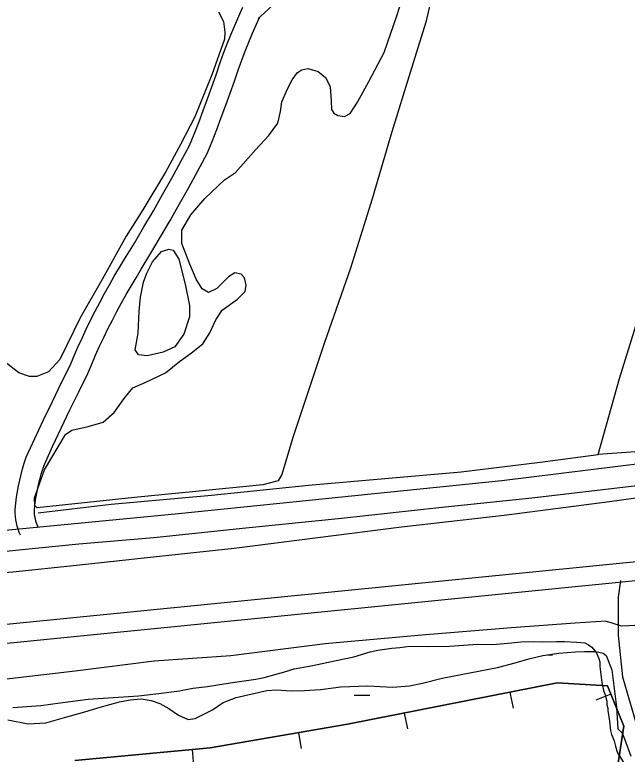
# Model space of a CAD drawing. Extents: x 3297753 to 3335611, y 652252 to 677623.
# Drawn here: x 3317988 to 3318936, y 672894 to 674037 of the extents above; entities that cross this region are included whole.
import ezdxf

# ---------------------------------------------------------------- set-up
doc = ezdxf.new("R2010")
doc.units = 0
for name, color, linetype in [('V-BORW-LINE', 7, 'Continuous'), ('V-LEVE-TOET', 7, 'Continuous'), ('V-RIVR-EDGE', 7, 'Continuous'), ('V-ROAD-CNTR', 7, 'Continuous'), ('V-SITE-VEGE', 7, 'Continuous'), ('V-SURV-LINE', 7, 'Continuous'), ('V-TOPO-SHOR', 7, 'Continuous'), ('V-WETL-SWMP', 7, 'Continuous')]:
    doc.layers.add(name, color=color, linetype=linetype)

msp = doc.modelspace()

# ---------------------------------------------------------------- linework, layer by layer
at = {"layer": 'V-BORW-LINE'}
for p, q in [((3318754.3, 672989.6), (3318759.2, 672965.1)), ((3318910.5, 672986.4), (3318887.3, 672977.1)), ((3318590.9, 672957.2), (3318595.7, 672932.7)), ((3318427.1, 672926.9), (3318431.3, 672902.3)), ((3318262.6, 672900.9), (3318264.9, 672876))]:
    msp.add_line(p, q, dxfattribs=at)
for points in [[(3318081.1, 672884), (3318290.3, 672903.4), (3318503.2, 672940), (3318688.9, 672976.5), (3318827.4, 673004.3), (3318905.3, 672999.3), (3318930.5, 672936.8), (3318915.5, 672840.2)], [(3318915.5, 672840.2), (3318930.5, 672936.8), (3318905.3, 672999.3), (3318827.4, 673004.3), (3318688.9, 672976.5), (3318503.2, 672940), (3318290.3, 672903.4), (3318081.1, 672884)]]:
    msp.add_lwpolyline(points, dxfattribs=at)
at = {"layer": 'V-LEVE-TOET'}
for points in [[(3316947.6, 673080.2), (3317084.6, 673088.5), (3317198.8, 673096.9), (3317356.3, 673114.4), (3317452.4, 673125.4), (3317564.7, 673140.1), (3317672.6, 673149), (3317732.5, 673154), (3317870.7, 673167), (3317984.9, 673175.8), (3318083.4, 673185.9), (3318211.8, 673200.2), (3318327.6, 673212.1), (3318586.4, 673245.3), (3318745.6, 673263.2), (3318908.7, 673284.5), (3319053.3, 673304.5)], [(3318903.5, 673099.2), (3318855.5, 673096.1), (3318757, 673089.1), (3318618, 673077.7), (3318468.4, 673064.5), (3318322.6, 673045.7), (3318203.7, 673037.7), (3318081.5, 673022.3), (3317944.1, 673006.2), (3317802.3, 672990.5), (3317652.5, 672969), (3317513.9, 672957.2), (3317378.1, 672947), (3317256.8, 672936.7), (3317127.2, 672923.6), (3316989.8, 672917), (3316892.2, 672913.1)], [(3318903.5, 673099.2), (3318912.1, 673096.8), (3318926.6, 673092.4), (3318938.3, 673093), (3318947.7, 673093.3), (3318964.5, 673095.9)]]:
    msp.add_lwpolyline(points, dxfattribs=at)
at = {"layer": 'V-RIVR-EDGE'}
msp.add_spline([(3319128.4, 669896.1), (3319102.4, 669879.1), (3319066.7, 669858.6), (3318998.7, 669821.5), (3318951.4, 669795.7), (3318909.4, 669773.7), (3318888.8, 669759.4), (3318855.4, 669738.9), (3318784.8, 669700.7), (3318721.5, 669664.8), (3318664, 669631.6), (3318611.6, 669602.2), (3318546.3, 669558.2), (3318510.6, 669535.8), (3318467.5, 669512.6), (3318428.6, 669485.2), (3318397.2, 669465.9), (3318376.2, 669455.1), (3318341.6, 669437.3), (3318290, 669414.2), (3318221.3, 669382.9), (3318160.7, 669354.4), (3318105.6, 669327.4), (3318072.2, 669313.1), (3318054.3, 669302.3), (3318037.6, 669291.1), (3318008.5, 669278.3), (3317934.7, 669245.6), (3317848.2, 669204.7), (3317778.3, 669175.8), (3317690.1, 669136.4), (3317626.9, 669112.5), (3317574.9, 669094.4), (3317522.1, 669077.9), (3317438.3, 669052.5), (3317361.8, 669030.2), (3317325.3, 669021), (3317282.6, 669010.6), (3317240.4, 669001), (3317195, 668994.9), (3317157.7, 668992.7), (3317125.1, 668988.9), (3317099.9, 668988.2), (3317080.2, 668991.7), (3317051.9, 668995.3), (3317007.3, 668998.1), (3316976.3, 668998.2), (3316934, 668997.1), (3316897.1, 668994.1), (3316852.9, 668984.1), (3316825.3, 668979.2), (3316789.6, 668968.4), (3316757.8, 668964.6), (3316689.2, 668960.9), (3316637.2, 668958.7), (3316609.3, 668962.3), (3316564.3, 668966.2), (3316521.7, 668969.5), (3316453.4, 668978.2), (3316408.5, 668983.7), (3316370.9, 668990.8), (3316339.5, 669003.6), (3316308.1, 669017.7), (3316175.6, 669059.1), (3316062.4, 669095.9), (3316009, 669111.1), (3315957.5, 669138.8), (3315917.6, 669168.7), (3315889.7, 669185.5), (3315866.1, 669203.8), (3315831.3, 669231.4), (3315800.7, 669249.3), (3315742.6, 669272.7), (3315665.5, 669309), (3315570.2, 669365), (3315493.2, 669416), (3315408.4, 669475.2), (3315304.6, 669541), (3315222.5, 669595.5), (3315155.1, 669631.7), (3315081.5, 669664.5), (3315028.9, 669686.3), (3315002.9, 669692.6), (3314990.9, 669694.2), (3314966.1, 669703.9), (3314940.5, 669718.3), (3314918.4, 669734.7), (3314896.8, 669755.7), (3314868.1, 669779), (3314813.2, 669818.3), (3314771.8, 669851.4), (3314742, 669877.8), (3314699, 669923.3), (3314661.5, 669973.4), (3314624.4, 670022.8), (3314598.5, 670050.4), (3314575.3, 670069.8), (3314546.6, 670087.7), (3314523.4, 670094), (3314495.5, 670098.3), (3314476.1, 670103.8), (3314468, 670107.7), (3314463.3, 670108.9), (3314460.6, 670106.2), (3314446.3, 670107.7), (3314437.4, 670115.5), (3314433.1, 670128.3), (3314432, 670143.1), (3314432.4, 670159), (3314428.9, 670163.6), (3314421.2, 670172.6), (3314382.1, 670199.4), (3314356.2, 670215), (3314336.4, 670225.1), (3314320.5, 670227.5), (3314307.7, 670227.1), (3314297.6, 670226), (3314289.5, 670228.7), (3314284.1, 670233.4), (3314263.6, 670256.3), (3314234.2, 670300.2), (3314210.3, 670339.9), (3314184, 670376.4), (3314159.6, 670409.4), (3314121.8, 670464.6), (3314083.9, 670521.7), (3314058.4, 670561.3), (3314047.6, 670571.4), (3314026.3, 670588.9), (3314010.8, 670599.8), (3314004.2, 670603.3), (3313993.8, 670604.5), (3313981.3, 670603.7), (3313978.6, 670604.9), (3313958.9, 670618.9), (3313934.1, 670640.7), (3313892.3, 670683.5), (3313876.5, 670708.7), (3313854.1, 670736.3), (3313826.2, 670759.2), (3313808, 670773.2), (3313806.5, 670777.9), (3313803.4, 670800.8), (3313791.1, 670838.1), (3313772.6, 670874.2), (3313744.7, 670904.9), (3313727.3, 670918.5), (3313708.7, 670925.1), (3313696.3, 670933.3), (3313689.8, 670944.9), (3313684.4, 670960.1), (3313677.1, 670978.7), (3313670.1, 670989.6), (3313657, 671002.4), (3313636.1, 671018.4), (3313615.6, 671042.9), (3313603.2, 671064.6), (3313592, 671080.5), (3313565.3, 671118.2), (3313548.7, 671147), (3313542.2, 671155.9), (3313529.4, 671167.9), (3313524, 671178.4), (3313524, 671193.9), (3313519.4, 671213.7), (3313509.4, 671244.8), (3313494, 671276.2), (3313469.6, 671310.8), (3313446.5, 671348.1), (3313425.2, 671380.7), (3313399.7, 671423.8), (3313367.3, 671477.8), (3313340.6, 671517.8), (3313310.9, 671556.7), (3313282.6, 671594), (3313261.4, 671615.7), (3313235.8, 671644.1), (3313221.6, 671667.8), (3313207.7, 671695.8), (3313192.2, 671714.4), (3313177.9, 671738.5), (3313162.9, 671770.7), (3313133.1, 671822.8), (3313095.7, 671899.2), (3313081.4, 671936.1), (3313064.5, 671974.6), (3313049.4, 672009.1), (3313032.4, 672030.9), (3313011.5, 672048.4), (3313010, 672053.4), (3313008.1, 672060), (3313006.1, 672063.5), (3312992.2, 672075.6), (3312979.8, 672090.3), (3312969.4, 672106.6), (3312960.2, 672133.8), (3312954.8, 672153.6), (3312938.6, 672182), (3312919.3, 672214.2), (3312906.5, 672244.5), (3312890.3, 672278.3), (3312865.6, 672319), (3312852.5, 672347.4), (3312845.2, 672364.5), (3312835.9, 672379.6), (3312824.3, 672390.5), (3312817.3, 672405.2), (3312803.1, 672430.1), (3312791.1, 672451.5), (3312777.6, 672467.4), (3312769.1, 672479), (3312760.2, 672496.5), (3312756.4, 672525.2), (3312752.9, 672545), (3312743.3, 672569.5), (3312730.9, 672593.9), (3312715.1, 672611.4), (3312711.2, 672618.4), (3312711.2, 672622.7), (3312712, 672630), (3312706.6, 672640.1), (3312695.4, 672653.7), (3312691.5, 672656.1), (3312691.1, 672649.9), (3312671.7, 672650.3), (3312659.3, 672651.5), (3312656.6, 672653.4), (3312655.9, 672655.8), (3312655.9, 672660.4), (3312657.4, 672663.9), (3312662.5, 672667.4), (3312666, 672667.8), (3312673.3, 672666.2), (3312685.4, 672662.7), (3312689.6, 672663.4), (3312690.8, 672666.5), (3312680.8, 672685.2), (3312674.2, 672698.4), (3312664.9, 672710.4), (3312661.5, 672722.9), (3312652.6, 672744.6), (3312642.6, 672764.8), (3312630.6, 672779.9), (3312620.2, 672802.5), (3312606.6, 672821.5), (3312599.7, 672834.7), (3312586.9, 672851.8), (3312575.7, 672877), (3312565.4, 672908.1), (3312555.3, 672925.5), (3312544.5, 672942.6), (3312535.3, 672972.1), (3312524.5, 673007.4), (3312515.2, 673033.5), (3312497.5, 673081.2), (3312492.1, 673094.8), (3312486.3, 673107.2), (3312471.6, 673121.2), (3312462.4, 673128.6), (3312455.8, 673144.9), (3312445.4, 673179.1), (3312425.7, 673220.2), (3312421.5, 673234.2), (3312420.8, 673246.2), (3312418.1, 673255.5), (3312403, 673297.1), (3312376.5, 673363), (3312353.7, 673425.1), (3312312.8, 673516.8), (3312308.2, 673523), (3312298.1, 673530), (3312295.8, 673533.9), (3312295.9, 673544.7), (3312295.1, 673561.4), (3312291.3, 673578.1), (3312279.7, 673610.7), (3312265.9, 673650.7), (3312259.7, 673670.5), (3312252.8, 673700.3), (3312246.3, 673719), (3312244.3, 673722.1), (3312239.7, 673724.4), (3312231.2, 673731.4), (3312227.7, 673739.6), (3312227.3, 673747.7), (3312225.8, 673765.2), (3312221.6, 673783.8), (3312215.1, 673806.7), (3312206.6, 673824.6), (3312195.8, 673854.8), (3312188.5, 673891.7), (3312185.8, 673909.2), (3312175.8, 673935.9), (3312163.1, 673960.4), (3312160, 673967.8), (3312160, 673981.3), (3312156.2, 674003.9), (3312152.8, 674023.6), (3312140.5, 674063.6), (3312122.8, 674126.1), (3312116.7, 674157.1), (3312105.9, 674205.2), (3312092, 674242.9), (3312078.9, 674267.4), (3312075.5, 674280.6), (3312073.9, 674291.4), (3312066.2, 674307.3), (3312063.9, 674314.7), (3312064.7, 674322.5), (3312065.1, 674329.1), (3312058.5, 674339.5), (3312053.5, 674350), (3312051.6, 674359.7), (3312049.3, 674374.5), (3312044.4, 674402.8), (3312044.4, 674407.4), (3312047.9, 674412.9), (3312049.4, 674416.3), (3312048.7, 674421.4), (3312045.2, 674426.4), (3312039.4, 674428.4), (3312032.5, 674462.9), (3312024.4, 674503.7), (3312017.9, 674530.1), (3312012.5, 674533.6), (3312009, 674538.6), (3312009, 674542.1), (3312012.1, 674544.4), (3312016.4, 674545.2), (3312018, 674549.8), (3312015.7, 674570.4), (3312009.9, 674590.2), (3312007.6, 674592.9), (3312003.3, 674595.2), (3311998.7, 674597.6), (3311999.9, 674600.7), (3312002.6, 674604.5), (3312003, 674610.8), (3311997.6, 674625.1), (3311996.8, 674634), (3311998, 674649.9), (3311996.9, 674660.4), (3311993, 674667.4), (3311983, 674679.4), (3311982.6, 674692.6), (3311982.3, 674714.7), (3311983.9, 674718.2), (3311981.2, 674735.3), (3311978.9, 674740), (3311972.7, 674751.6), (3311965, 674768.3), (3311960.4, 674783.4), (3311953.5, 674811.8), (3311951.6, 674835.8), (3311949.7, 674865.3), (3311946.7, 674884.3), (3311939.3, 674896.3), (3311937.8, 674903.7), (3311938.6, 674914.2), (3311938.2, 674925.4), (3311931.7, 674958), (3311920.9, 674990.2), (3311909.8, 675028.6), (3311896.7, 675065.9), (3311889.8, 675096.6), (3311885.6, 675114.4), (3311882.5, 675119.1), (3311872, 675124.1), (3311865, 675124.2), (3311859.2, 675119.1), (3311856.9, 675114.5), (3311856.9, 675109.4), (3311858.4, 675104.8), (3311869.6, 675098.9), (3311876.2, 675089.6), (3311876.2, 675087.7), (3311871.9, 675086.9), (3311863, 675086.9), (3311853.7, 675086.2), (3311849.4, 675081.5), (3311847.1, 675075.7), (3311847.1, 675072.2), (3311847.1, 675067.2), (3311849.7, 675059.4), (3311849, 675056.3), (3311844.3, 675053.6), (3311838.9, 675052.1), (3311833.8, 675052.1), (3311831.1, 675057.9), (3311827.7, 675068.8), (3311827.7, 675074.2), (3311826.9, 675076.2), (3311824.6, 675077.7), (3311819.5, 675077.7), (3311814.9, 675073.9), (3311809.8, 675072.7), (3311793.1, 675068.1), (3311785, 675068.1), (3311778, 675073.6), (3311775.7, 675079.4), (3311778.5, 675091.4), (3311781.6, 675104.2), (3311784.3, 675108.5), (3311789.4, 675112.3), (3311788.6, 675115), (3311783.6, 675117), (3311782.4, 675122), (3311782.4, 675125.9), (3311787.9, 675135.2), (3311787.5, 675139.1), (3311785.2, 675141), (3311771.6, 675136.4), (3311760.7, 675134.9), (3311735.9, 675134.2), (3311725.8, 675133.8), (3311723.5, 675134.6), (3311722.4, 675138.9), (3311722.4, 675153.6), (3311723.2, 675168.7), (3311725.9, 675175.7), (3311733.3, 675184.2), (3311735.7, 675190.8), (3311740.4, 675212.1)], degree=3, dxfattribs=at)
at = {"layer": 'V-ROAD-CNTR'}
for points in [[(3318449.2, 674099.8), (3318439.2, 674092.9), (3318429.4, 674085.8), (3318419.8, 674078.6), (3318410.3, 674071.2), (3318401, 674063.7), (3318391.8, 674056), (3318382.7, 674048.1), (3318373.8, 674040), (3318364.9, 674031.7)], [(3317996.8, 673232.4), (3317995, 673236.8), (3317993.3, 673241.6), (3317991.8, 673246.4), (3317990.6, 673251.4), (3317989.7, 673256.4), (3317989, 673261.4), (3317988.6, 673266.5), (3317988.4, 673272.2), (3317989.5, 673282), (3317990.7, 673291), (3317992.1, 673299.9), (3317993.8, 673308.8), (3317995.7, 673317.6), (3317997.8, 673326.3), (3318000.2, 673335.1), (3318002.8, 673343.7), (3318005.8, 673352.9), (3318019.3, 673382.2), (3318032.7, 673410.7), (3318046.3, 673439.2), (3318060.1, 673467.5), (3318073.9, 673495.1), (3318079.6, 673508.8), (3318085.8, 673523), (3318092.1, 673537.1), (3318098.7, 673551.1), (3318105.4, 673565), (3318112.4, 673578.8), (3318119.5, 673592.5), (3318126.9, 673606.1), (3318134.4, 673619.6), (3318142.1, 673633), (3318150.1, 673646.3), (3318158.1, 673659.3), (3318173.1, 673684.2), (3318187.9, 673709.1), (3318202.5, 673734.3), (3318216.9, 673759.5), (3318231, 673784.8), (3318245, 673810.3), (3318258.4, 673835.2), (3318265.5, 673852.7), (3318272.7, 673870.9), (3318279.7, 673889.2), (3318286.5, 673907.5), (3318293.1, 673925.9), (3318299.5, 673944.4), (3318305.8, 673963.3), (3318311.2, 673977.9), (3318316.8, 673992.2), (3318322.5, 674006.5), (3318328.5, 674020.7), (3318334.7, 674034.9), (3318341, 674048.9)], [(3318024.5, 673243.9), (3318023, 673247.5), (3318021.8, 673250.8), (3318020.8, 673254.2), (3318020, 673257.7), (3318019.3, 673261.2), (3318018.8, 673264.7), (3318018.6, 673268.2), (3318018.5, 673271.1), (3318019.3, 673278.4), (3318020.3, 673286.6), (3318021.7, 673294.7), (3318023.2, 673302.8), (3318024.9, 673310.8), (3318026.9, 673318.8), (3318029, 673326.8), (3318031.4, 673334.7), (3318033.8, 673341.9), (3318046.5, 673369.6), (3318059.8, 673397.9), (3318073.3, 673426.1), (3318087, 673454.2), (3318101.3, 673482.7), (3318107.3, 673497.1), (3318113.2, 673510.9), (3318119.4, 673524.6), (3318125.8, 673538.2), (3318132.3, 673551.7), (3318139.1, 673565.2), (3318146, 673578.5), (3318153.1, 673591.7), (3318160.5, 673604.8), (3318168, 673617.8), (3318175.7, 673630.7), (3318183.7, 673643.7), (3318198.8, 673668.8), (3318213.8, 673694), (3318228.5, 673719.3), (3318243, 673744.7), (3318257.3, 673770.3), (3318271.4, 673796), (3318285.6, 673822.5), (3318293.3, 673841.5), (3318300.6, 673860), (3318307.7, 673878.6), (3318314.7, 673897.3), (3318321.4, 673916), (3318327.9, 673934.7), (3318334.1, 673953.3), (3318339.3, 673967.2), (3318344.7, 673981.2), (3318350.3, 673995.1), (3318356.1, 674008.9), (3318362.1, 674022.7), (3318366.9, 674033.3)], [(3316881.5, 673135.7), (3317060, 673149.8), (3317382.6, 673179.3), (3317785.5, 673222.3), (3318241.2, 673265.8), (3318741.8, 673317.1), (3319142.7, 673366.7), (3319275.7, 673379.9), (3319366.5, 673385.1), (3319443.4, 673389.2), (3319605.7, 673386.6), (3319762.3, 673382.2)], [(3318925.6, 673162.2), (3318921.8, 673136.7), (3318921.7, 673077.4), (3318928.8, 673013.3), (3318950.2, 672939.2), (3318979, 672852.4), (3319011.8, 672757), (3319060.3, 672654.4), (3319111.4, 672534.6), (3319152.3, 672438.6), (3319177.6, 672367.7), (3319207.9, 672278.3), (3319227.2, 672207.2), (3319259.9, 672080.3)]]:
    msp.add_lwpolyline(points, dxfattribs=at)
at = {"layer": 'V-SITE-VEGE'}
for p, q in [((3318303.5, 674041.9), (3318311.2, 674026.9)), ((3318311.2, 674026.9), (3318313, 674010.4)), ((3318313, 674010.4), (3318312.5, 673999.4)), ((3318312.5, 673999.4), (3318293.2, 673944.6)), ((3318293.2, 673944.6), (3318266.7, 673879.6)), ((3318266.7, 673879.6), (3318244.3, 673836.6)), ((3318244.3, 673836.6), (3318221.1, 673794)), ((3318221.1, 673794), (3318186, 673735.4)), ((3318186, 673735.4), (3318160.2, 673694.7)), ((3318160.2, 673694.7), (3318123.8, 673629)), ((3318123.8, 673629), (3318089.1, 673568.8)), ((3318089.1, 673568.8), (3318057.9, 673503.9)), ((3318057.9, 673503.9), (3318040.5, 673485.2)), ((3317994.5, 673483.6), (3317973.4, 673499.9)), ((3318010.9, 673478), (3317994.5, 673483.6)), ((3318040.5, 673485.2), (3318022.3, 673477.9)), ((3318022.3, 673477.9), (3318010.9, 673478))]:
    msp.add_line(p, q, dxfattribs=at)
for points in [[(3318633.2, 674063.8), (3318624.2, 674025.8), (3318600, 673948.2), (3318571.7, 673856.2), (3318540.9, 673752.7), (3318507.8, 673645.4), (3318467.1, 673529.1), (3318418.2, 673383.7), (3318401.2, 673326.5), (3318395.6, 673316.4), (3318372, 673310.3), (3318268.2, 673299.8), (3318173.1, 673290.8), (3318022.9, 673274.9), (3318019, 673278.4), (3318018.7, 673290.2), (3318034, 673333.7), (3318066.3, 673388.4), (3318076.2, 673394.6), (3318101.4, 673400.7), (3318124.6, 673407.1), (3318142, 673422.3), (3318157.5, 673443.8), (3318171, 673460.2), (3318190, 673468.6), (3318221.1, 673483.7), (3318242.9, 673500.8), (3318261.5, 673514.4), (3318278.9, 673528.4), (3318290, 673545.5), (3318299.2, 673565.5), (3318309.2, 673580.7), (3318332.9, 673597.4), (3318344.4, 673609.1), (3318346.1, 673618.9), (3318343.8, 673630.7), (3318338.4, 673636.3), (3318328.6, 673638.3), (3318318.7, 673632.1), (3318300.8, 673613.8), (3318287.8, 673607.6), (3318278, 673613.2), (3318268.7, 673628.2), (3318259.1, 673651.5), (3318246.5, 673683.8), (3318246.6, 673704.2), (3318260.6, 673728.1), (3318282, 673753.4), (3318312.5, 673782.2), (3318329.5, 673793.5), (3318360.9, 673829), (3318380.7, 673850), (3318395.4, 673869.9), (3318399.1, 673887.6), (3318401.6, 673902.5), (3318410.4, 673923.6), (3318417.6, 673936.9), (3318425.6, 673947.8), (3318432.3, 673952.1), (3318441.7, 673954), (3318457.8, 673949.5), (3318468.7, 673940.4), (3318476.4, 673926.5), (3318477.8, 673904.1), (3318478.1, 673890.8), (3318482, 673885.3), (3318488.2, 673881.3), (3318498.4, 673880), (3318507.1, 673884.6), (3318518.7, 673902.2), (3318536.2, 673934.3), (3318559.8, 673978.8), (3318579.6, 674037.2), (3318587.2, 674059.9)], [(3317985.1, 672966.1), (3318028.5, 672969), (3318058.3, 672973.1), (3318101.7, 672978.7), (3318132.5, 672980.9), (3318179.5, 672983.8), (3318206.6, 672986.9), (3318242.8, 672991.8), (3318263.6, 672996), (3318286.2, 672998.3), (3318321.5, 673004.1), (3318361.3, 673009.7), (3318374, 673012.2), (3318403.9, 673020.8), (3318420.3, 673025.9), (3318443.8, 673030.1), (3318456.5, 673032.6), (3318485.5, 673038.4), (3318512.6, 673044.3), (3318538.1, 673052), (3318549.8, 673054.6), (3318571.5, 673057.8), (3318584.2, 673058.5), (3318599.6, 673061), (3318628.5, 673060.5), (3318661, 673060.9), (3318704.4, 673063.8), (3318727.8, 673063.5), (3318756.7, 673065.7), (3318771.2, 673067.3), (3318790.2, 673067.9), (3318805.5, 673067.6), (3318826.3, 673068.2), (3318838.9, 673068), (3318857.9, 673066.8), (3318864.2, 673066.7), (3318870.5, 673065.7), (3318875.9, 673062.9), (3318879.4, 673060.1), (3318881.2, 673059.2), (3318885.6, 673053.7), (3318888.3, 673050), (3318891.8, 673041.9), (3318893.5, 673036.4), (3318893.4, 673029.2), (3318896.6, 673004.8), (3318899.1, 672992.1), (3318901.7, 672985.7), (3318904.3, 672975.8), (3318904.2, 672970.3), (3318905.9, 672964.9), (3318905.8, 672961.3), (3318908.3, 672945), (3318909.9, 672930.5), (3318911.6, 672924.2), (3318915.9, 672914.2), (3318917.6, 672906), (3318920.1, 672897), (3318932.5, 672876.9)]]:
    msp.add_lwpolyline(points, dxfattribs=at)
msp.add_lwpolyline([(3318174.3, 673519.1), (3318178.8, 673545), (3318180.7, 673578.7), (3318182.5, 673600.3), (3318187.4, 673623.8), (3318192.6, 673637.9), (3318201, 673655.2), (3318214.9, 673671.1), (3318226.3, 673674.6), (3318233.4, 673673.3), (3318241.9, 673659.5), (3318251.8, 673620.5), (3318258.2, 673587.5), (3318258.4, 673570.2), (3318249.9, 673543.2), (3318235.6, 673523.6), (3318217.5, 673515.5), (3318192.7, 673509.9), (3318179.3, 673511.2)], close=True, dxfattribs=at)
at = {"layer": 'V-SURV-LINE'}
for points in [[(3317181.1, 673016.1), (3319484, 673245)], [(3319487, 673215.2), (3317184.1, 672986.2)]]:
    msp.add_lwpolyline(points, dxfattribs=at)
at = {"layer": 'V-TOPO-SHOR'}
msp.add_line((3318999.2, 673364.7), (3318890.7, 673357.3), dxfattribs=at)
for points in [[(3318890.7, 673357.3), (3318923.8, 673474.9), (3318988.9, 673683.9), (3319077.1, 673957)], [(3318024.2, 673267), (3318137.2, 673280.5), (3318292.5, 673294.4), (3318442.7, 673309.9), (3318678.8, 673330.6), (3318800.9, 673345.6), (3318890.7, 673357.3)], [(3319046.2, 673320.4), (3318946.5, 673308.4), (3318788, 673289.8), (3318644.1, 673274.6), (3318493.8, 673258.3), (3318345.5, 673243.5), (3318203.5, 673228.3), (3318087, 673218.7), (3317906.6, 673200.7), (3317728.9, 673183.1), (3317562.6, 673171.2), (3317373.5, 673150.6), (3317209.2, 673132.4), (3317036.6, 673117.5), (3316879.7, 673101.6), (3316796.2, 673100.8), (3316697.9, 673106.3), (3316554.1, 673117.4), (3316379.5, 673133.8), (3316194.6, 673148), (3316106.8, 673149.6), (3315995.8, 673141.9), (3315916.2, 673130.5)]]:
    msp.add_lwpolyline(points, dxfattribs=at)
at = {"layer": 'V-WETL-SWMP'}
for p, q in [((3318813.4, 673047.3), (3318820.3, 673047.3)), ((3318513.3, 672985.2), (3318537.3, 672985.2))]:
    msp.add_line(p, q, dxfattribs=at)
msp.add_lwpolyline([(3317977.3, 672947), (3318008.7, 672940.5), (3318036.2, 672942.1), (3318065, 672950.4), (3318096.7, 672959.4), (3318120.3, 672966.6), (3318150.3, 672974.5), (3318166.7, 672977.8), (3318183.4, 672979.1), (3318199.3, 672976.5), (3318212.4, 672972.3), (3318226.6, 672964.5), (3318241.6, 672953.9), (3318256.6, 672947.3), (3318267, 672949.1), (3318294.3, 672962.2), (3318310.8, 672973.9), (3318330.9, 672981.6), (3318378, 672992.4), (3318393.2, 672993.3), (3318415.9, 672991.7), (3318436.2, 672992.2), (3318461.3, 672993.8), (3318492.9, 672998.1), (3318534.7, 672999.4), (3318572.5, 672997.2), (3318598.8, 672999.6), (3318618.8, 673003.6), (3318649.6, 673011.1), (3318735.1, 673027.7), (3318762.7, 673035.2), (3318783.6, 673041.2), (3318805.5, 673046.1), (3318829.9, 673050), (3318855.8, 673052), (3318869.8, 673052.6), (3318887.3, 673052.7), (3318898.8, 673049.7), (3318903.2, 673046.5), (3318912, 673024.4), (3318915.9, 672995.3), (3318919.4, 672966.2), (3318921.2, 672932.7), (3318928.3, 672927), (3318931.8, 672917.4), (3318941.3, 672890.9)], dxfattribs=at)

doc.saveas('drawing.dxf')
